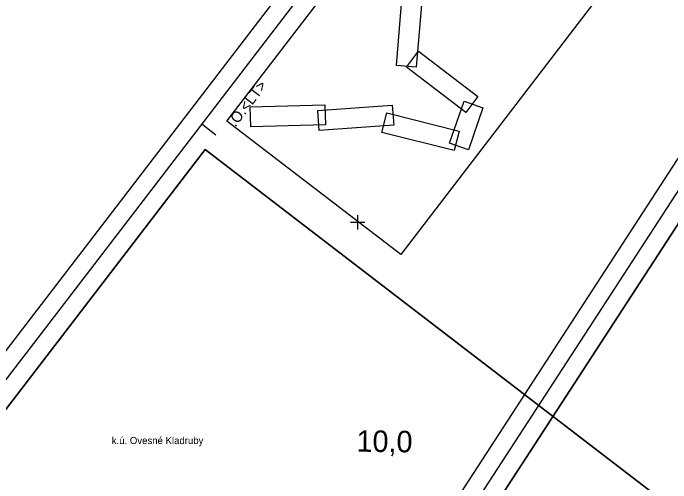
# Model space of a CAD drawing. Extents: x -866402 to -860377, y -1041908 to -1038598.
# Drawn here: x -862396.1 to -862212.6, y -1039172.6 to -1039041.7 of the extents above; entities that cross this region are included whole.
import ezdxf

# ---------------------------------------------------------------- set-up
doc = ezdxf.new("R2010")
doc.units = 0
for name, color, linetype in [('Vrstva 1', 7, 'Continuous'), ('Vrstva 21', 7, 'Continuous'), ('Vrstva 5', 7, 'Continuous'), ('Vrstva 7', 7, 'Continuous')]:
    doc.layers.add(name, color=color, linetype=linetype)

msp = doc.modelspace()

# ---------------------------------------------------------------- linework, layer by layer
at = {"layer": 'Vrstva 1'}
msp.add_line((-862339.51, -1039075.72), (-862343.47, -1039072.68), dxfattribs=at)
for points in [[(-862750.99, -1040083.46), (-861983.98, -1039083.83), (-862219.6, -1038903.04), (-862986.61, -1039902.67)], [(-862979.6, -1039901.75), (-862218.68, -1038910.05), (-861990.99, -1039084.75), (-862751.92, -1040076.45)], [(-862350.36, -1039297.02), (-861294.1, -1039983.97), (-861132.18, -1039735), (-862188.44, -1039048.05)], [(-862186.98, -1039054.97), (-861139.1, -1039736.46), (-861295.57, -1039977.05), (-862343.44, -1039295.55)], [(-862336.53, -1039294.09), (-861468.88, -1039858.37), (-861317.86, -1039626.16), (-862185.51, -1039061.88)], [(-862185.51, -1039061.88), (-861317.86, -1039626.16), (-861468.88, -1039858.37), (-862336.53, -1039294.09)], [(-862752.84, -1040069.45), (-862122.79, -1039248.31), (-862342.55, -1039079.69), (-862972.6, -1039900.83)], [(-862972.6, -1039900.83), (-862342.55, -1039079.69), (-862122.79, -1039248.31), (-862752.84, -1040069.45)]]:
    msp.add_lwpolyline(points, close=True, dxfattribs=at)
at = {"layer": 'Vrstva 21'}
for points in [[(-862287.99, -1039108.95), (-862336.47, -1039071.76), (-862263.42, -1038976.56), (-862214.94, -1039013.75)], [(-862283.63, -1039056.77), (-862289.19, -1039056.31), (-862287.47, -1039035.53), (-862281.91, -1039035.99)], [(-862266.46, -1039064.97), (-862269.86, -1039069.4), (-862286.4, -1039056.71), (-862283, -1039052.28)], [(-862269.11, -1039079.78), (-862274.38, -1039077.95), (-862270.33, -1039066.25), (-862265.06, -1039068.07)], [(-862329.78, -1039073.39), (-862329.94, -1039067.81), (-862309.1, -1039067.22), (-862308.94, -1039072.8)], [(-862329.78, -1039073.39), (-862329.94, -1039067.81), (-862309.1, -1039067.22), (-862308.94, -1039072.8)], [(-862310.7, -1039074.42), (-862311.11, -1039068.85), (-862290.32, -1039067.33), (-862289.91, -1039072.9)], [(-862293.25, -1039074.93), (-862291.89, -1039069.52), (-862271.67, -1039074.6), (-862273.03, -1039080.01)]]:
    msp.add_lwpolyline(points, close=True, dxfattribs=at)
at = {"layer": 'Vrstva 5'}
for p, q in [((-862300, -1039098), (-862300, -1039102)), ((-862302, -1039100), (-862298, -1039100))]:
    msp.add_line(p, q, dxfattribs=at)

# ---------------------------------------------------------------- texts
at = {"layer": 'Vrstva 1'}
msp.add_text('.O.<LT>', height=3, rotation=52.5012, dxfattribs=at).set_placement((-862334.09, -1039073.59))
msp.add_text('k.ú. Ovesné Kladruby', height=2, dxfattribs=at).set_placement((-862368.57, -1039161.83))
at = {"layer": 'Vrstva 7'}
msp.add_text('10,0', height=6, rotation=359.2367, dxfattribs=at).set_placement((-862300.34, -1039163.95))

doc.saveas('drawing.dxf')
